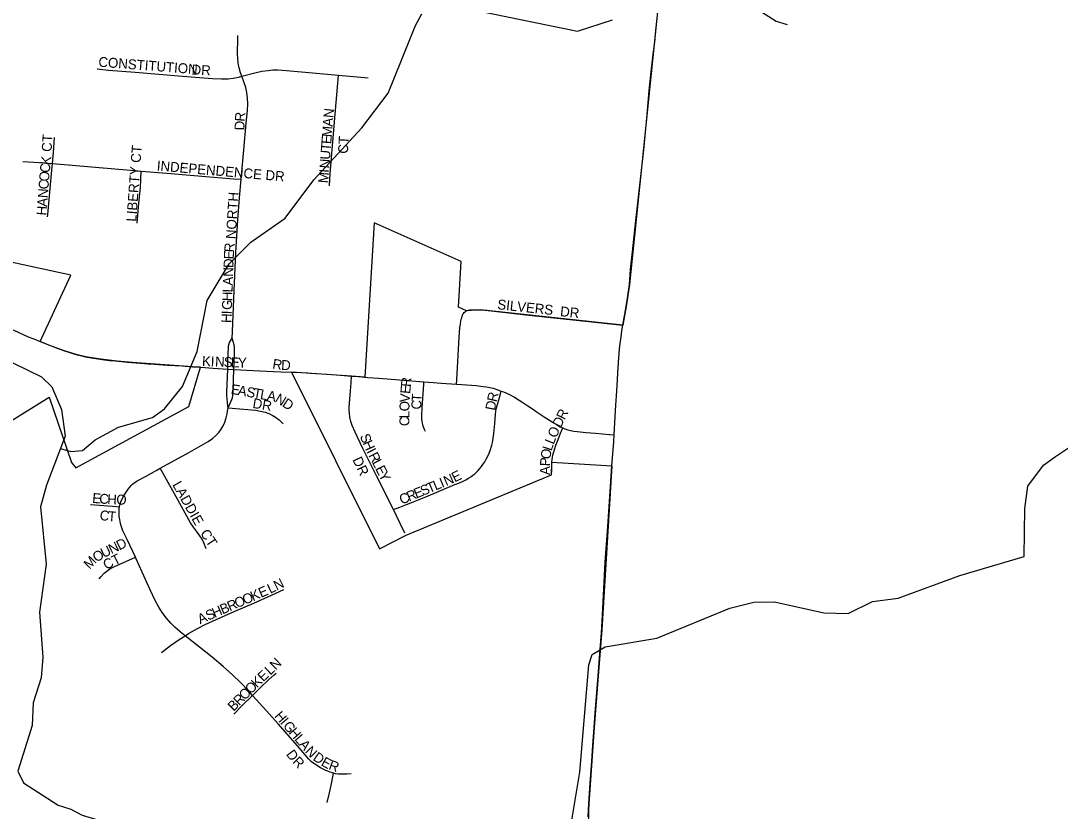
# Model space of a CAD drawing. Extents: x 1410790 to 1770854, y 448063 to 770588.
# Drawn here: x 1570627 to 1575868, y 624976 to 628963 of the extents above; entities that cross this region are included whole.
import ezdxf

# ---------------------------------------------------------------- set-up
doc = ezdxf.new("R2010")
doc.units = 0
for name, color, linetype in [('GM_X_City_Street', 7, 'Continuous'), ('GM_X_City_Street_Text', 7, 'Continuous'), ('GM_X_Corporation', 7, 'Continuous'), ('GM_X_County_Road', 7, 'Continuous'), ('GM_X_Minor_River', 7, 'Continuous'), ('GM_X_Township_Road', 7, 'Continuous'), ('GM_X_Township_Subdivision', 7, 'Continuous'), ('GM_X_Township_Subdivision_Text', 7, 'Continuous')]:
    doc.layers.add(name, color=color, linetype=linetype)

msp = doc.modelspace()

# ---------------------------------------------------------------- linework, layer by layer
at = {"layer": 'GM_X_City_Street'}
for points in [[(1571741.7, 628682.8), (1571735, 628700.6), (1571727.8, 628726.2), (1571723.6, 628749.2), (1571720.9, 628772.4), (1571719.9, 628795.7), (1571721.4, 628874.7), (1571721.7, 628887.8)], [(1571011.2, 628720), (1571014.4, 628719.8), (1571070, 628714.6), (1571204, 628702.9), (1571443, 628684.2), (1571593.5, 628672.1), (1571639.4, 628669.8), (1571672.2, 628670.5), (1571698.3, 628673.2), (1571724.1, 628678), (1571741.7, 628682.8)], [(1571741.7, 628682.8), (1571806.5, 628700.2), (1571841.8, 628708), (1571874.2, 628712.9), (1571897.1, 628714.7), (1571923.3, 628714.8), (1571965.9, 628712.2), (1572229.1, 628688.9)], [(1572183, 628130.7), (1572186.9, 628193), (1572211.5, 628491.3), (1572225.5, 628648.5), (1572229.1, 628688.9)], [(1572229.1, 628688.9), (1572377.9, 628675.6)], [(1571737.5, 628163.3), (1571740.8, 628200.4), (1571750.8, 628311.7), (1571763.9, 628445.7), (1571770, 628510.8), (1571771, 628543.3), (1571769.8, 628572.5), (1571766.4, 628601.4), (1571761, 628626.6), (1571752.3, 628654.4), (1571741.7, 628682.8)], [(1570786.2, 628242.4), (1570791.1, 628298), (1570796.2, 628373.5)], [(1570638, 628253.3), (1570719.8, 628247.9), (1570786.2, 628242.4)], [(1570762.2, 627973.4), (1570763.6, 627986.5), (1570783.3, 628209.5), (1570786.2, 628242.4)], [(1570786.2, 628242.4), (1571121.4, 628215.3), (1571199.6, 628208), (1571234, 628205)], [(1571213.4, 627942.9), (1571222.2, 628043.7), (1571230, 628122.5), (1571231.9, 628162), (1571234, 628205)], [(1571234, 628205), (1571385.7, 628192.1), (1571441.2, 628188.2), (1571620.6, 628172.9), (1571699, 628166.5), (1571737.5, 628163.3)], [(1571692.5, 627362.8), (1571694, 627393.9), (1571695.9, 627439.9), (1571705.3, 627640), (1571712, 627794.2), (1571720.9, 627958.2), (1571729.2, 628069.6), (1571737.5, 628163.3)], [(1571670.3, 627206.2), (1571671.6, 627246.1), (1571673.9, 627317.2), (1571674.3, 627322.7), (1571675.7, 627329.1), (1571679.8, 627340.4), (1571684.3, 627348.6), (1571692.5, 627362.8)], [(1571701.1, 627204.5), (1571702.6, 627244.3), (1571703.7, 627275.1), (1571704.4, 627299.4), (1571704.4, 627309.4), (1571703.9, 627316.8), (1571702.6, 627329.1), (1571698.5, 627345), (1571692.5, 627362.8)], [(1571532.9, 627215.3), (1571596.9, 627211.1), (1571647.9, 627207.3), (1571670.3, 627206.2)], [(1571672.9, 627011.3), (1571668.8, 627036.4), (1571667, 627056.9), (1571666.5, 627073.7), (1571666.5, 627081.1), (1571666.5, 627090.6), (1571670.3, 627206.2)], [(1571670.3, 627206.2), (1571701.1, 627204.5)], [(1571672.9, 627011.3), (1571684.8, 627037.8), (1571690.7, 627052.8), (1571693.9, 627062.8), (1571696.2, 627072.4), (1571697.5, 627084.7), (1571698.5, 627099.7), (1571701.1, 627204.5)], [(1571701.1, 627204.5), (1571734.5, 627202.8), (1571799.2, 627199.1), (1571901.4, 627194.1), (1571939.6, 627192.3), (1571991.1, 627190.5)], [(1571330.2, 626706.1), (1571388.3, 626737.9), (1571477.2, 626787.4), (1571537.1, 626821.3), (1571571.4, 626841.2), (1571593.3, 626856.4), (1571611.1, 626871.7), (1571624.9, 626886.5), (1571636.9, 626902.7), (1571647.1, 626920.2), (1571655.4, 626938.7), (1571662.5, 626961.1), (1571667, 626979.8), (1571669.8, 626994), (1571672.9, 627011.3)], [(1571672.9, 627011.3), (1571810.1, 626998.4), (1571836, 626994.8), (1571858.3, 626989.6), (1571876.8, 626983), (1571894.5, 626974.4), (1571911.1, 626964.1), (1571929.1, 626950), (1571950.6, 626929.7)], [(1571125.2, 626512.1), (1571126.4, 626519.3), (1571132, 626537.4), (1571141.3, 626557.8), (1571154.1, 626580.2), (1571168.8, 626601.4), (1571177.1, 626611.5), (1571183.3, 626618.4), (1571190.3, 626625.2), (1571197.4, 626631), (1571213.1, 626641.9), (1571259, 626666.9), (1571313.5, 626696.9), (1571330.2, 626706.1)], [(1571560.8, 626299.9), (1571549.7, 626330.7), (1571540.9, 626348.2), (1571530.5, 626364.7), (1571512.7, 626388.2), (1571497, 626409), (1571482.7, 626430.8), (1571409.7, 626562.2), (1571352.8, 626665.2), (1571330.2, 626706.1)], [(1570978.9, 626522.5), (1571024.6, 626520.3), (1571089.6, 626515), (1571125.2, 626512.1)], [(1571204.8, 626257.1), (1571162.5, 626346.2), (1571142, 626390.9), (1571133.2, 626415.1), (1571130.1, 626426.9), (1571127.7, 626436.8), (1571125.8, 626448.3), (1571123.7, 626462.3), (1571122.5, 626484.6), (1571123.7, 626503.7), (1571125.2, 626512.1)], [(1571021.3, 626148.1), (1571031.8, 626160.6), (1571047.6, 626177.1), (1571060.1, 626187.6), (1571076.5, 626198.3), (1571099.5, 626210.5), (1571171.2, 626242.3), (1571204.8, 626257.1)], [(1571455.4, 625861.6), (1571430.6, 625881.4), (1571403.6, 625904.8), (1571383, 625925.4), (1571361.7, 625949.9), (1571340.1, 625978.3), (1571330.9, 625991.4), (1571322.5, 626005.5), (1571303.9, 626039.8), (1571279, 626093.1), (1571238.7, 626182.8), (1571208.7, 626248.6), (1571204.8, 626257.1)], [(1571455.4, 625861.6), (1571472.4, 625872.3), (1571518.1, 625898.3), (1571555.9, 625917.9), (1571612.4, 625944), (1571714.9, 625988), (1571801.9, 626026.3), (1571891.8, 626065.9), (1571954, 626095)], [(1571335.8, 625776.2), (1571382.3, 625812.6), (1571425.2, 625842.8), (1571455.4, 625861.6)], [(1571795.8, 625560.7), (1571775.7, 625583.2), (1571734.7, 625625.9), (1571694.6, 625665), (1571647.8, 625706.4), (1571592.5, 625752.9), (1571528.1, 625803.8), (1571455.4, 625861.6)], [(1571795.8, 625560.7), (1571837.4, 625602.2), (1571875.2, 625638.7), (1571905, 625664.5), (1571915.3, 625672.6)], [(1571700.5, 625465), (1571742, 625507.1), (1571795.8, 625560.7)], [(1572204.3, 625168.2), (1572203.7, 625168.3), (1572182.2, 625174.5), (1572161.4, 625182.8), (1572138.6, 625194.8), (1572113.9, 625210.4), (1572093.5, 625225.9), (1572079.4, 625239), (1572060.2, 625261), (1572021.7, 625305.7), (1571923.9, 625416.5), (1571865.3, 625482.8), (1571795.8, 625560.7)], [(1572171.5, 625021), (1572183.7, 625068.5), (1572195, 625122.9), (1572204.3, 625168.2)], [(1572293, 625165.2), (1572270.7, 625162.6), (1572248.3, 625162.5), (1572227.6, 625163.5), (1572214.4, 625165.7), (1572204.3, 625168.2)]]:
    msp.add_lwpolyline(points, dxfattribs=at)
at = {"layer": 'GM_X_Corporation'}
for points in [[(1573909.8, 629713.7), (1573696.1, 627633.4), (1573680.6, 627532.2), (1573663.1, 627427.8), (1572945, 627504.4), (1572874.4, 627499.8), (1572834, 627518.2), (1572847.7, 627749.3), (1572408.4, 627944.2), (1572362.3, 627166.1), (1572295, 627171.2), (1571991.1, 627190.5), (1572435.2, 626299.1), (1572570.2, 626368.9), (1573303, 626672.1), (1573305.2, 626737.3), (1573607.2, 626718.9), (1573555.9, 625891), (1573535.9, 625636.7), (1573517.5, 625399), (1573490.6, 625013), (1573489.6, 624980.3), (1573488.2, 624895.3)], [(1569370.9, 626194.7), (1570770, 627064.4), (1570882.2, 626735.7), (1570904, 626707.4), (1571474, 627018.2), (1571533, 627215.3), (1571494.2, 627218.2), (1571188.6, 627238.9), (1571113.6, 627245.9), (1571029.7, 627255.7), (1570975.1, 627264), (1570954.8, 627268.3), (1570934.5, 627272.5), (1570911.1, 627278.8), (1570846.7, 627298.4), (1570814.1, 627310), (1570768.5, 627327.2), (1570724.5, 627345.3), (1570879.8, 627679.3), (1570094.9, 627850.4)]]:
    msp.add_lwpolyline(points, dxfattribs=at)
at = {"layer": 'GM_X_County_Road'}
for points in [[(1573663.1, 627427.8), (1573672.3, 627483), (1573680.6, 627532.1), (1573686, 627563.9), (1573696.1, 627633.4), (1573701.6, 627708), (1573711.8, 627798.3), (1573718.2, 627861.4), (1573728.3, 627955.5), (1573742.8, 628088.2), (1573768, 628312.3), (1573785.1, 628488.3), (1573795.5, 628611.5), (1573803.8, 628689.6), (1573816.2, 628793.7), (1573823.1, 628855.5), (1573829.6, 628914.1), (1573836.4, 628975.9), (1573885.1, 629458.3), (1573894.7, 629549.4), (1573909.7, 629713.7)], [(1573618.7, 626874), (1573624.5, 626967.5), (1573627, 627024.8), (1573630, 627071.4), (1573635.4, 627150.5), (1573637.7, 627189), (1573644.7, 627287.1), (1573647.7, 627324), (1573653.3, 627369.3), (1573657.6, 627398.6), (1573663.1, 627427.8)], [(1573607.2, 626718.9), (1573616.6, 626840.6), (1573618.7, 626874)], [(1573535.9, 625636.7), (1573549, 625792.6), (1573555.1, 625876.4), (1573558.2, 625934.1), (1573563.4, 626032.2), (1573573.9, 626232.2), (1573586.3, 626412.5), (1573600.1, 626614.7), (1573607.2, 626718.9)], [(1573488.5, 624947.5), (1573490.7, 625013), (1573497.2, 625117.8), (1573506.5, 625228.9), (1573511.6, 625307.5), (1573517.6, 625399), (1573522.6, 625470.6), (1573535.9, 625636.7)]]:
    msp.add_lwpolyline(points, dxfattribs=at)
at = {"layer": 'GM_X_Minor_River'}
for points in [[(1572941.3, 629011.4), (1573434.3, 628911), (1573609.8, 628967.6)], [(1574324.6, 629031.1), (1574435.5, 628960.6), (1574491.2, 628943.5)], [(1570826.6, 626805.4), (1570878.5, 626790.5), (1570938.7, 626795.3), (1571002, 626850.1), (1571119.5, 626913.9), (1571290.8, 626962.5), (1571351.8, 627005.3), (1571442.2, 627117.7), (1571515.9, 627294.7), (1571567.2, 627552.2), (1571677.1, 627736.4), (1571787.5, 627846.4), (1571960.3, 627967.1), (1572104.5, 628160.6), (1572346.2, 628422.2), (1572480, 628597.9), (1572617.2, 628939.8), (1572648.4, 628997.3)], [(1570447.8, 627304.5), (1570731.7, 627166.4), (1570782.8, 627117.3), (1570832.6, 627002), (1570850, 626867.3), (1570756.8, 626620.6), (1570726.6, 626511), (1570754.9, 626221.7), (1570722, 625979.8), (1570737.5, 625752.9), (1570729.4, 625648.9), (1570688.8, 625523.4), (1570684.5, 625409.2), (1570611.7, 625178.1), (1570640.6, 625119.4), (1570814.7, 625007.5), (1570878.5, 624986.2), (1570936, 624956.9), (1571250.8, 624862.3), (1571367.7, 624793.7), (1571453.6, 624681.7), (1571512.2, 624504)], [(1573405.6, 624931.3), (1573445.7, 625174.1), (1573490.6, 625714.5), (1573507.7, 625766.3), (1573572.6, 625805), (1573834, 625849.8), (1574201.9, 626000.6), (1574322.7, 626030.2), (1574427, 626032.1), (1574676.4, 625976.8), (1574798.6, 625974.3), (1574922.1, 626034), (1575050.7, 626051.4), (1575361.6, 626165.3), (1575686.2, 626260.8), (1575689.1, 626503.4), (1575705.3, 626615.3), (1575783.6, 626721.9), (1575844.6, 626764.8), (1575909.7, 626809.5)]]:
    msp.add_lwpolyline(points, dxfattribs=at)
at = {"layer": 'GM_X_Township_Road'}
for points in [[(1570075.6, 627585), (1570095.2, 627578.9), (1570117.4, 627572.3), (1570156.9, 627559.7), (1570247.8, 627531.5), (1570301.7, 627515.4), (1570337.4, 627503.6), (1570373.1, 627491.9), (1570394.4, 627484.5), (1570412.2, 627477.1), (1570431.3, 627469.7), (1570458.8, 627458.8), (1570512.2, 627436.2), (1570548.3, 627420.1), (1570591.4, 627401.9), (1570664.9, 627369.7), (1570692.3, 627358.4), (1570724.5, 627345.3)], [(1570724.5, 627345.3), (1570771, 627326.2), (1570796.2, 627316.6), (1570824.5, 627306.2), (1570846.7, 627298.4), (1570873.7, 627289.7), (1570894.5, 627283.1), (1570911.1, 627278.8), (1570934.5, 627272.5), (1570952.8, 627268.3), (1570973, 627264.4), (1570992.8, 627261), (1571015.1, 627257.7), (1571037.9, 627254.6), (1571073.6, 627250.2), (1571102.8, 627247), (1571164.6, 627240.8), (1571187.4, 627239), (1571229.8, 627235.7), (1571269, 627232.5), (1571301.7, 627230.5), (1571367.3, 627226), (1571442.6, 627221.9), (1571455.6, 627221.1), (1571494.2, 627218.2), (1571532, 627215.3), (1571532.9, 627215.3)], [(1571991.1, 627190.5), (1572041.6, 627188.6), (1572074, 627186.8), (1572086.9, 627186.1), (1572114.9, 627184.4), (1572171.5, 627180.5), (1572217, 627177), (1572239.7, 627175.5), (1572295, 627171.2)], [(1572295, 627171.2), (1572314.5, 627169.7), (1572362.3, 627166.1)], [(1572362.3, 627166.1), (1572376.7, 627164.6), (1572432.2, 627160.4), (1572536.8, 627152.2), (1572618.5, 627145.3), (1572659.5, 627142)], [(1572659.5, 627142), (1572706.8, 627138.1), (1572745.9, 627135.3), (1572824.5, 627129.9)], [(1572824.5, 627129.9), (1572850.4, 627128.1), (1572922.3, 627122.8), (1572958.1, 627119.2), (1572973.4, 627117.2), (1572983.5, 627115.5), (1573008.7, 627109.7), (1573027.1, 627103.9), (1573049.5, 627095.3)], [(1573049.5, 627095.3), (1573060.4, 627091.2), (1573087.1, 627079.2), (1573115.7, 627063.9), (1573162.9, 627034.8), (1573183, 627021.3), (1573206.2, 627005.6), (1573224.9, 626992.4), (1573245.2, 626979.1), (1573266.5, 626965.2), (1573292.1, 626948.7), (1573310.4, 626936.9), (1573322.6, 626929.6), (1573333.5, 626923.5), (1573347, 626915.6), (1573354.8, 626911.7), (1573359.8, 626909.7)], [(1573359.8, 626909.7), (1573370, 626905.6), (1573385.6, 626900), (1573398.7, 626896.5), (1573414.8, 626893), (1573432.4, 626890.6), (1573477.4, 626886.1), (1573524.4, 626882.6), (1573595.7, 626876.1), (1573618.7, 626874)]]:
    msp.add_lwpolyline(points, dxfattribs=at)
at = {"layer": 'GM_X_Township_Subdivision'}
for points in [[(1572824.5, 627129.9), (1572825.6, 627151.2), (1572837.3, 627366.5), (1572841.4, 627412), (1572844.3, 627434.3), (1572846, 627448), (1572847.9, 627457.9), (1572849.9, 627465.1), (1572852.4, 627472.9), (1572854.3, 627477.9), (1572856.4, 627482.9), (1572859, 627487), (1572862.3, 627491.1), (1572864.9, 627493.7), (1572868.8, 627496.5), (1572871.6, 627498.3), (1572874.4, 627499.8)], [(1572874.4, 627499.8), (1572879, 627501.5), (1572883.3, 627502.8), (1572887.7, 627503.7), (1572893.3, 627504.6), (1572900.7, 627505.2), (1572912.6, 627505.8), (1572926.1, 627505.2), (1572945, 627504.5), (1572968.5, 627502.8), (1573072.7, 627492.1), (1573173.6, 627480.2), (1573521.5, 627442.6), (1573663.1, 627427.8)], [(1572506, 626497.6), (1572422.2, 626665.1), (1572350.3, 626808.8), (1572312.1, 626888.4), (1572297.9, 626921.3), (1572290.9, 626942.6), (1572285.9, 626964.5), (1572283.6, 626983.5), (1572283, 626998.5), (1572283.2, 627012.5), (1572289.8, 627097.2), (1572292.5, 627136.1), (1572295, 627171.2)], [(1572668, 626892), (1572662.6, 626901.7), (1572658.9, 626910.2), (1572656.1, 626917.8), (1572653.7, 626926), (1572651.7, 626934.3), (1572650.4, 626943.4), (1572649.6, 626951.9), (1572649.1, 626963.4), (1572649.2, 626974.3), (1572650.4, 627010.1), (1572658.7, 627129.7), (1572659.5, 627142)], [(1572506, 626497.6), (1572538.7, 626510.5), (1572572, 626523.6), (1572602.6, 626535.3), (1572669.7, 626562), (1572814.9, 626623.3), (1572830, 626629.6), (1572842, 626634.6), (1572853.7, 626640.1), (1572870.2, 626647.9), (1572885.1, 626656), (1572895.9, 626662.8), (1572906.7, 626670.8), (1572915.9, 626678.4), (1572923.8, 626685.9), (1572931.3, 626693.3), (1572941.6, 626705), (1572949.7, 626714.7), (1572957, 626725), (1572966.3, 626737.9), (1572974, 626751.6), (1572985.7, 626774.5), (1572994.1, 626795.5), (1573002.5, 626823.3), (1573005.2, 626835.3), (1573007.1, 626845.5), (1573011.6, 626880.9), (1573016.5, 626932.6), (1573018.4, 626953.9), (1573020.6, 626979.1), (1573024.6, 627005.3), (1573029.8, 627027.9), (1573040, 627062.8), (1573049.5, 627095.3)], [(1573305.2, 626737.3), (1573306.5, 626749.4), (1573307.8, 626761.2), (1573309.6, 626772), (1573312.6, 626783.9), (1573315.6, 626794.7), (1573319.1, 626806.5), (1573324.3, 626821.7), (1573332.5, 626843.4), (1573341.2, 626864.9), (1573348.8, 626883.1), (1573359.8, 626909.7)], [(1573303, 626672.1), (1573303.9, 626698.6), (1573304.3, 626716.5), (1573304.8, 626730.4), (1573305.2, 626737.3)], [(1572563.5, 626378.7), (1572539.8, 626427.6), (1572521.7, 626465.9), (1572506, 626497.6)]]:
    msp.add_lwpolyline(points, dxfattribs=at)

# ---------------------------------------------------------------- texts
at = {"layer": 'GM_X_City_Street_Text'}
for s, rotation, p in [('CONSTITUTION', 355.5597, (1571016.9, 628731.7)), ('DR', 356.989, (1571487.1, 628692.2)), ('R', 85.5026, (1571755.5, 628452.9)), ('N', 83.8239, (1572202.1, 628470.9)), ('D', 88.4701, (1571754.4, 628409.6)), ('M', 85.6055, (1572194.7, 628374.8)), ('A', 85.603, (1572198.7, 628427.4)), ('CT', 86.6222, (1570782, 628300.5)), ('E', 85.6216, (1572192, 628339.7)), ('CT', 86.8094, (1572275.9, 628291.3)), ('LIBERTY CT', 85.7613, (1571208.8, 627948.4)), ('T', 85.5825, (1572189.3, 628304.6)), ('K', 83.3412, (1570776.2, 628233.3)), ('U', 85.603, (1572185.9, 628260.7)), ('C', 84.2338, (1570772.2, 628194.1)), ('INDEPENDENCE DR', 355.0501, (1571311.2, 628208.1)), ('N', 85.6123, (1572182.5, 628216.8)), ('O', 85.5359, (1570768.8, 628150.6)), ('M', 85.6055, (1572176.8, 628142.3)), ('I', 85.5812, (1572180.8, 628194.9)), ('N', 85.603, (1570762.4, 628067.2)), ('C', 85.5752, (1570765.8, 628111.1)), ('A', 85.6016, (1570759, 628023.4)), ('NORTH', 86.4256, (1571710.4, 627860.5)), ('H', 85.5812, (1570755.6, 627979.5)), ('E', 87.3763, (1571700.4, 627758.8)), ('R', 85.4299, (1571701.9, 627793.5)), ('D', 87.8579, (1571698.7, 627714.9)), ('N', 87.8649, (1571697.1, 627671)), ('A', 87.8579, (1571695.4, 627627)), ('H', 87.8579, (1571692.5, 627547.8)), ('L', 87.8696, (1571694.1, 627591.8)), ('G', 87.8761, (1571690.9, 627503.9)), ('H', 87.8579, (1571688.4, 627437.9)), ('I', 87.8652, (1571690, 627481.9)), ('K', 357.4203, (1571539.8, 627222.6)), ('I', 357.4193, (1571583.8, 627220.6)), ('N', 357.3984, (1571605.7, 627219.6)), ('S', 357.4412, (1571649.7, 627217.6)), ('E', 357.5296, (1571685, 627216)), ('Y', 359.1934, (1571721.7, 627214.4)), ('R', 350.881, (1571893.3, 627209.2)), ('D', 357.8293, (1571938.9, 627202.2)), ('E', 349.9493, (1571683.7, 627081.9)), ('A', 349.9376, (1571718.3, 627075.7)), ('S', 349.9391, (1571761.7, 627068)), ('T', 349.9493, (1571796.3, 627061.9)), ('L', 349.9224, (1571831, 627055.7)), ('A', 349.8477, (1571865.6, 627049.6)), ('N', 328.8751, (1571904.4, 627043.5)), ('DR', 350.5416, (1571793.1, 627010.7)), ('D', 326.4676, (1571941.6, 627021.1)), ('LADDIE', 299.4732, (1571389.4, 626623.4)), ('E', 355.3226, (1570985.8, 626531.7)), ('C', 355.307, (1571020.9, 626528.9)), ('H', 356.9416, (1571061.9, 626525.5)), ('O', 359.8462, (1571108.6, 626523.1)), ('C', 351.4921, (1571021.8, 626446.6)), ('T', 355.1896, (1571064.4, 626440.4)), ('CT', 303.6901, (1571529.6, 626378)), ('N', 25.9003, (1571083.9, 626271.9)), ('D', 25.9202, (1571123.5, 626291.1)), ('O', 32.017, (1571008.2, 626230)), ('U', 25.9003, (1571044.3, 626252.7)), ('CT', 26.565, (1571057.3, 626192.9)), ('M', 46.3137, (1570974.3, 626193.9)), ('L', 25.723, (1571884.4, 626072.4)), ('N', 26.5194, (1571916.8, 626088)), ('O', 23.3765, (1571757.2, 626017.1)), ('K', 23.3765, (1571797.6, 626034.6)), ('E', 23.3744, (1571838, 626052)), ('H', 23.3978, (1571603.8, 625950.7)), ('B', 23.3708, (1571644.1, 625968.2)), ('R', 23.4031, (1571680.5, 625983.9)), ('O', 23.3966, (1571716.9, 625999.6)), ('A', 23.3765, (1571531, 625919.3)), ('S', 23.3744, (1571571.4, 625936.8)), ('N', 44.8237, (1571911.9, 625685.2)), ('L', 42.966, (1571884.9, 625660)), ('K', 44.9356, (1571818.3, 625595.5)), ('E', 43.8214, (1571849.3, 625626.4)), ('O', 44.9515, (1571756, 625533.3)), ('O', 44.9227, (1571787.1, 625564.4)), ('R', 44.9381, (1571728, 625505.4)), ('B', 44.9313, (1571699.9, 625477.4)), ('H', 310.7767, (1571903, 625454.8)), ('I', 310.7625, (1571931.7, 625421.5)), ('G', 310.7795, (1571946.1, 625404.8)), ('H', 310.7767, (1571974.8, 625371.5)), ('L', 310.788, (1572003.6, 625338.2)), ('D', 306.6382, (1571962.3, 625263.3)), ('A', 310.7795, (1572026.6, 625311.5)), ('N', 313.8525, (1572057.3, 625276.1)), ('R', 314.479, (1571993.3, 625222.5)), ('D', 325.4535, (1572096.2, 625237.2)), ('E', 331.4183, (1572137.2, 625209.3)), ('R', 339.84, (1572175.5, 625189.1))]:
    msp.add_text(s, height=50, rotation=rotation, dxfattribs=at).set_placement(p)
at = {"layer": 'GM_X_Township_Subdivision_Text'}
for s, rotation, p in [('SILVERS', 353.8885, (1573027.9, 627508.5)), ('DR', 353.9946, (1573344.4, 627473.3)), ('E', 85.5188, (1572590.3, 627080)), ('R', 85.5026, (1572593.1, 627115.1)), ('V', 85.4923, (1572586.9, 627036.1)), ('T', 86.4458, (1572647.3, 627040.7)), ('R', 77.2894, (1573025.6, 627037.6)), ('O', 89.3661, (1572586.4, 626993)), ('C', 87.4493, (1572645.6, 627001.4)), ('D', 79.093, (1573017.3, 626994.8)), ('C', 89.66, (1572586, 626918.3)), ('L', 89.6693, (1572586.2, 626957.9)), ('D', 63.5131, (1573349.3, 626907)), ('R', 63.4349, (1573368.9, 626946.4)), ('O', 66.457, (1573326.3, 626855.4)), ('S', 291.1925, (1572335.8, 626868.9)), ('L', 68.0464, (1573313.2, 626823.1)), ('H', 293.9365, (1572349.5, 626833.7)), ('I', 296.9222, (1572368.6, 626790.9)), ('O', 80.3364, (1573295.9, 626748.9)), ('L', 72.3167, (1573302.9, 626790.5)), ('DR', 295.2018, (1572298.1, 626749.7)), ('R', 297.1234, (1572378.6, 626771.1)), ('L', 297.1148, (1572396.7, 626735.9)), ('P', 87.5947, (1573294.6, 626715.4)), ('E', 297.1175, (1572412.7, 626704.5)), ('Y', 297.1223, (1572428.8, 626673.2)), ('E', 25.9207, (1572814.4, 626634.1)), ('A', 89.6502, (1573294.4, 626671.9)), ('T', 22.6502, (1572685.9, 626579.8)), ('L', 22.664, (1572718.3, 626593.4)), ('I', 22.6131, (1572750.8, 626607)), ('N', 23.2618, (1572771.7, 626615.7)), ('R', 22.6404, (1572584.3, 626537.5)), ('E', 22.6502, (1572620.9, 626552.7)), ('S', 22.6283, (1572653.4, 626566.3)), ('C', 22.6404, (1572547.8, 626522.2))]:
    msp.add_text(s, height=50, rotation=rotation, dxfattribs=at).set_placement(p)

doc.saveas('drawing.dxf')
